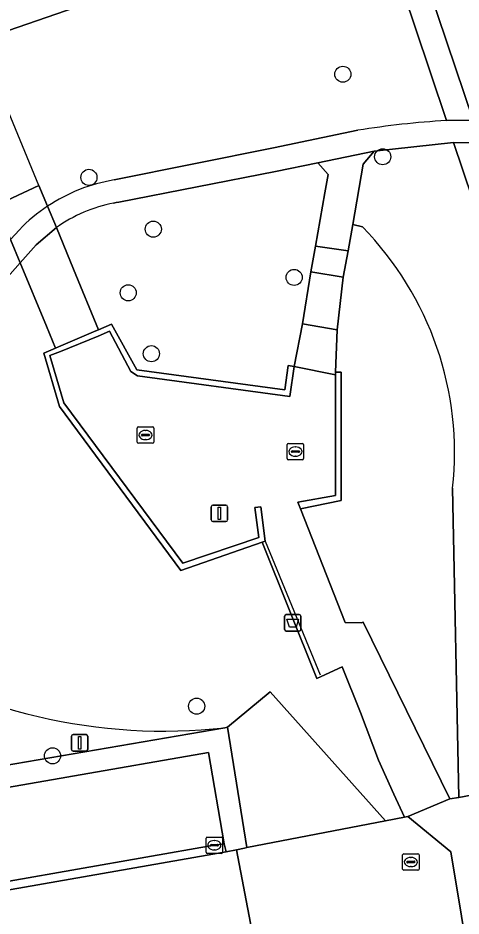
# Model space of a CAD drawing. Extents: x 162879 to 165540, y 384011 to 385181.
# Drawn here: x 164243.2 to 164270.2, y 384907.4 to 384961.9 of the extents above; entities that cross this region are included whole.
import ezdxf

# ---------------------------------------------------------------- set-up
doc = ezdxf.new("R2010")
doc.units = 0
for name, color, linetype in [('IMGEO_Afvalbak', 7, 'Continuous'), ('IMGEO_Berm_groen', 7, 'Continuous'), ('IMGEO_Boom', 7, 'Continuous'), ('IMGEO_Dek', 7, 'Continuous'), ('IMGEO_Groenvoorziening', 7, 'Continuous'), ('IMGEO_Haag', 7, 'Continuous'), ('IMGEO_Hek', 7, 'Continuous'), ('IMGEO_Kolk', 7, 'Continuous'), ('IMGEO_Lichtmast', 7, 'Continuous'), ('IMGEO_Loofbos', 7, 'Continuous'), ('IMGEO_Muur', 7, 'Continuous'), ('IMGEO_Parkeervlak_open', 7, 'Continuous'), ('IMGEO_Rijbaan_lokaal_open', 7, 'Continuous'), ('IMGEO_Rioolput', 7, 'Continuous'), ('IMGEO_Voetpad_gesloten', 7, 'Continuous'), ('IMGEO_Voetpad_open', 7, 'Continuous')]:
    doc.layers.add(name, color=color, linetype=linetype)

msp = doc.modelspace()

# ---------------------------------------------------------------- linework, layer by layer
at = {"layer": 'IMGEO_Afvalbak'}
for p, q in [((164259.436, 384924.803), (164259.436, 384925.603)), ((164259.436, 384925.603), (164259.436, 384924.803)), ((164259.536, 384925.703), (164260.326, 384925.703)), ((164260.326, 384925.703), (164259.536, 384925.703)), ((164260.426, 384925.603), (164260.426, 384924.803)), ((164260.426, 384924.803), (164260.426, 384925.603)), ((164260.326, 384924.703), (164259.536, 384924.703)), ((164259.536, 384924.703), (164260.326, 384924.703))]:
    msp.add_line(p, q, dxfattribs=at)
msp.add_lwpolyline([(164259.579, 384925.417), (164260.283, 384925.417), (164260.134, 384924.947), (164259.728, 384924.947), (164259.579, 384925.417)], dxfattribs=at)
for centre, start, end in [((164259.536, 384925.603), 90, 180), ((164259.536, 384925.603), 90, 180), ((164260.326, 384925.603), 0, 90), ((164260.326, 384925.603), 360, 90), ((164259.536, 384924.803), 180, 270), ((164259.536, 384924.803), 180, 270), ((164260.326, 384924.803), 270, 0), ((164260.326, 384924.803), 270, 0)]:
    msp.add_arc(centre, 0.1, start, end, dxfattribs=at)
at = {"layer": 'IMGEO_Berm_groen'}
msp.add_lwpolyline([(164096.894, 384894.556), (164200.456, 384942.424), (164200.612, 384942.085), (164238.288, 384959.387), (164240.887, 384960.532), (164264.861, 384968.801), (164264.802, 384968.97), (164263.594, 384972.416), (164248.803, 384967.86), (164239.799, 384964.082), (164239.476, 384963.948), (164237.273, 384963.037), (164236.853, 384962.86), (164213.333, 384952.939), (164201.359, 384947.888), (164175.004, 384936.259), (164153.885, 384926.74)], dxfattribs=at)
at = {"layer": 'IMGEO_Boom'}
for centre in [(164262.978, 384958.485), (164265.398, 384953.478), (164247.556, 384952.227), (164251.464, 384949.087), (164260.02, 384946.158), (164249.942, 384945.225), (164251.348, 384941.53), (164254.098, 384920.142), (164245.345, 384917.133)]:
    msp.add_circle(centre, 0.489, dxfattribs=at)
at = {"layer": 'IMGEO_Dek'}
msp.add_lwpolyline([(164231.573, 384983.081), (164228.941, 384982.015), (164241.94, 384950.545), (164244.522, 384951.734)], close=True, dxfattribs=at)
at = {"layer": 'IMGEO_Groenvoorziening'}
for points in [[(164271.999, 384947.51), (164269.692, 384954.341), (164264.872, 384953.809), (164264.206, 384953.037), (164263.591, 384949.376), (164264.166, 384949.22)], [(164261.034, 384946.492), (164261.312, 384948.052), (164261.887, 384951.283), (164262.078, 384952.394), (164261.454, 384953.118), (164258.894, 384952.579), (164249.378, 384950.725), (164249.217, 384950.698), (164249.057, 384950.668)], [(164264.166, 384949.22), (164263.591, 384949.376), (164263.293, 384947.761), (164263.001, 384946.175), (164262.635, 384942.988), (164262.536, 384940.413), (164262.885, 384940.414), (164262.879, 384932.631), (164260.399, 384932.108), (164263.128, 384925.214), (164264.095, 384925.198), (164264.22, 384925.235), (164269.47, 384914.52), (164270.013, 384914.605), (164269.637, 384933.366)], [(164245.577, 384949.179), (164246.616, 384946.665), (164248.137, 384942.982), (164248.919, 384943.314), (164250.469, 384940.55), (164259.463, 384939.338), (164259.649, 384940.813), (164260.011, 384940.747), (164260.521, 384943.35), (164261.034, 384946.492)], [(164258.071, 384930.088), (164253.137, 384928.386), (164245.767, 384938.332), (164244.814, 384941.557), (164245.526, 384941.865), (164244.972, 384943.206), (164243.384, 384947.05), (164241.075, 384944.464)], [(164269.637, 384933.366), (164270.013, 384914.605), (164272.887, 384915.15), (164271.395, 384923.565)], [(164255.811, 384918.838), (164255.975, 384918.864), (164258.554, 384921.018), (164265.575, 384913.185), (164266.712, 384913.403), (164266.08, 384914.802), (164265.148, 384916.869), (164264.045, 384919.76), (164262.928, 384922.54), (164261.663, 384921.944), (164261.389, 384921.815), (164258.071, 384930.088)], [(164170.444, 384891.389), (164170.465, 384891.275), (164183.479, 384893.645), (164181.135, 384906.059), (164196.269, 384908.649), (164214.833, 384911.826), (164236.654, 384915.56), (164255.811, 384918.838)], [(164237.583, 384914.346), (164254.825, 384917.344), (164255.77, 384911.792), (164255.884, 384911.313), (164256.52, 384911.42), (164257, 384911.532), (164257.154, 384911.57), (164255.975, 384918.864), (164255.811, 384918.838), (164236.654, 384915.56)]]:
    msp.add_lwpolyline(points, dxfattribs=at)
msp.add_lwpolyline([(164265.575, 384913.185), (164258.554, 384921.018), (164255.975, 384918.864), (164257.154, 384911.57)], close=True, dxfattribs=at)
for centre, radius, start, end in [((164250.788, 384941.812), 9.024, 101.058, 125.2716), ((164250.241, 384935.544), 19.518, 353.5946, 44.4831), ((164250.241, 384935.544), 19.518, 353.5946, 44.4831), ((164252.104, 384952.191), 33.558, 237.3832, 276.3413), ((164252.104, 384952.191), 33.558, 237.3832, 276.3413)]:
    msp.add_arc(centre, radius, start, end, dxfattribs=at)
at = {"layer": 'IMGEO_Haag'}
msp.add_lwpolyline([(164237.583, 384914.346), (164254.825, 384917.344), (164255.77, 384911.792), (164255.884, 384911.313), (164256.52, 384911.42), (164257, 384911.532), (164257.154, 384911.57), (164255.975, 384918.864), (164255.811, 384918.838), (164236.654, 384915.56)], dxfattribs=at)
at = {"layer": 'IMGEO_Hek'}
for points in [[(164260.399, 384932.108), (164263.128, 384925.214)], [(164258.263, 384930.154), (164261.595, 384922.055)], [(164264.095, 384925.198), (164264.22, 384925.235), (164269.47, 384914.52)]]:
    msp.add_lwpolyline(points, dxfattribs=at)
at = {"layer": 'IMGEO_Kolk'}
for p, q in [((164250.488, 384936.169), (164250.488, 384937.021)), ((164250.563, 384937.095), (164251.415, 384937.095)), ((164250.976, 384936.875), (164251.001, 384936.875)), ((164251.489, 384937.021), (164251.489, 384936.169)), ((164250.747, 384936.589), (164250.747, 384936.601)), ((164251.185, 384936.552), (164250.787, 384936.552)), ((164250.79, 384936.638), (164251.188, 384936.638)), ((164250.999, 384936.315), (164250.974, 384936.315)), ((164251.231, 384936.601), (164251.231, 384936.589)), ((164251.415, 384936.095), (164250.563, 384936.095)), ((164259.596, 384935.164), (164259.596, 384936.016)), ((164259.671, 384936.09), (164260.523, 384936.09)), ((164260.084, 384935.87), (164260.109, 384935.87)), ((164260.597, 384936.016), (164260.597, 384935.164)), ((164259.855, 384935.584), (164259.855, 384935.596)), ((164260.293, 384935.547), (164259.895, 384935.547)), ((164259.898, 384935.633), (164260.296, 384935.633)), ((164260.107, 384935.31), (164260.082, 384935.31)), ((164260.339, 384935.596), (164260.339, 384935.584)), ((164260.523, 384935.09), (164259.671, 384935.09)), ((164254.67, 384911.282), (164254.67, 384912.134)), ((164254.745, 384912.208), (164255.597, 384912.208)), ((164254.929, 384911.702), (164254.929, 384911.714)), ((164254.972, 384911.751), (164255.37, 384911.751)), ((164255.158, 384911.988), (164255.183, 384911.988)), ((164255.413, 384911.714), (164255.413, 384911.702)), ((164255.671, 384912.134), (164255.671, 384911.282)), ((164255.597, 384911.208), (164254.745, 384911.208)), ((164255.367, 384911.665), (164254.969, 384911.665)), ((164255.181, 384911.428), (164255.156, 384911.428))]:
    msp.add_line(p, q, dxfattribs=at)
for points in [[(164250.488, 384936.169), (164250.488, 384937.021)], [(164250.563, 384937.095), (164251.415, 384937.095)], [(164251.489, 384937.021), (164251.489, 384936.169)], [(164251.415, 384936.095), (164250.563, 384936.095)], [(164259.596, 384935.164), (164259.596, 384936.016)], [(164259.671, 384936.09), (164260.523, 384936.09)], [(164260.597, 384936.016), (164260.597, 384935.164)], [(164260.523, 384935.09), (164259.671, 384935.09)], [(164254.67, 384911.282), (164254.67, 384912.134)], [(164254.745, 384912.208), (164255.597, 384912.208)], [(164255.671, 384912.134), (164255.671, 384911.282)], [(164255.597, 384911.208), (164254.745, 384911.208)]]:
    msp.add_lwpolyline(points, dxfattribs=at)
for centre, radius, start, end in [((164250.565, 384937.019), 0.0765, 91.552, 178.448), ((164250.565, 384937.019), 0.0765, 91.552, 178.448), ((164251.413, 384937.019), 0.0765, 1.552, 88.448), ((164251.413, 384937.019), 0.0765, 1.552, 88.448), ((164250.787, 384936.598), 0.0403, 85.8775, 175.7526), ((164250.784, 384936.588), 0.0366, 178.938, 274.7102), ((164251.188, 384936.595), 0.043, 264.8664, 352.4533), ((164251.192, 384936.6), 0.0386, 1.7309, 96.639), ((164250.565, 384936.171), 0.0765, 181.552, 268.448), ((164250.565, 384936.171), 0.0765, 181.552, 268.448), ((164251.413, 384936.171), 0.0765, 271.552, 358.448), ((164251.413, 384936.171), 0.0765, 271.552, 358.448), ((164259.673, 384936.014), 0.0765, 91.552, 178.448), ((164259.673, 384936.014), 0.0765, 91.552, 178.448), ((164260.521, 384936.014), 0.0765, 1.552, 88.448), ((164260.521, 384936.014), 0.0765, 1.552, 88.448), ((164259.673, 384935.166), 0.0765, 181.552, 268.448), ((164259.673, 384935.166), 0.0765, 181.552, 268.448), ((164259.895, 384935.593), 0.0403, 85.8775, 175.7526), ((164259.892, 384935.583), 0.0366, 178.938, 274.7102), ((164260.296, 384935.59), 0.043, 264.8664, 352.4533), ((164260.3, 384935.595), 0.0386, 1.7309, 96.639), ((164260.521, 384935.166), 0.0765, 271.552, 358.448), ((164260.521, 384935.166), 0.0765, 271.552, 358.448), ((164254.747, 384912.132), 0.0765, 91.552, 178.448), ((164254.747, 384912.132), 0.0765, 91.552, 178.448), ((164254.969, 384911.711), 0.0403, 85.8775, 175.7526), ((164255.374, 384911.713), 0.0386, 1.7309, 96.639), ((164255.595, 384912.132), 0.0765, 1.552, 88.448), ((164255.595, 384912.132), 0.0765, 1.552, 88.448), ((164254.747, 384911.284), 0.0765, 181.552, 268.448), ((164254.747, 384911.284), 0.0765, 181.552, 268.448), ((164254.966, 384911.701), 0.0366, 178.938, 274.7102), ((164255.37, 384911.708), 0.043, 264.8664, 352.4533), ((164255.595, 384911.284), 0.0765, 271.552, 358.448), ((164255.595, 384911.284), 0.0765, 271.552, 358.448)]:
    msp.add_arc(centre, radius, start, end, dxfattribs=at)
for centre, major_axis, ratio, start_param, end_param in [((164250.975, 384936.595), (-0.387, 0.002), 0.722429, 4.712389, 7.853982), ((164251, 384936.595), (-0.39, 0.002), 0.717154, 1.570796, 4.712389), ((164260.083, 384935.59), (-0.387, 0.002), 0.722429, 4.712389, 7.853982), ((164260.108, 384935.59), (-0.39, 0.002), 0.717154, 1.570796, 4.712389), ((164255.157, 384911.708), (-0.387, 0.002), 0.722429, 4.712389, 7.853982), ((164255.182, 384911.708), (-0.39, 0.002), 0.717154, 1.570796, 4.712389)]:
    msp.add_ellipse(centre, major_axis=major_axis, ratio=ratio, start_param=start_param, end_param=end_param, dxfattribs=at)
at = {"layer": 'IMGEO_Lichtmast'}
for p, q in [((164254.982, 384931.443), (164254.982, 384932.243)), ((164254.982, 384932.243), (164254.982, 384931.443)), ((164255.082, 384932.343), (164255.872, 384932.343)), ((164255.872, 384932.343), (164255.082, 384932.343)), ((164255.972, 384932.243), (164255.972, 384931.443)), ((164255.972, 384931.443), (164255.972, 384932.243)), ((164255.872, 384931.343), (164255.082, 384931.343)), ((164255.082, 384931.343), (164255.872, 384931.343)), ((164246.496, 384917.521), (164246.496, 384918.321)), ((164246.496, 384918.321), (164246.496, 384917.521)), ((164246.596, 384918.421), (164247.386, 384918.421)), ((164247.386, 384918.421), (164246.596, 384918.421)), ((164247.486, 384918.321), (164247.486, 384917.521)), ((164247.486, 384917.521), (164247.486, 384918.321)), ((164247.386, 384917.421), (164246.596, 384917.421)), ((164246.596, 384917.421), (164247.386, 384917.421))]:
    msp.add_line(p, q, dxfattribs=at)
for points in [[(164255.402, 384932.218), (164255.552, 384932.218), (164255.552, 384931.468), (164255.402, 384931.468), (164255.402, 384932.218)], [(164246.916, 384918.296), (164247.066, 384918.296), (164247.066, 384917.546), (164246.916, 384917.546), (164246.916, 384918.296)]]:
    msp.add_lwpolyline(points, dxfattribs=at)
for centre, start, end in [((164255.082, 384932.243), 90, 180), ((164255.082, 384932.243), 90, 180), ((164255.872, 384932.243), 0, 90), ((164255.872, 384932.243), 360, 90), ((164255.082, 384931.443), 180, 270), ((164255.082, 384931.443), 180, 270), ((164255.872, 384931.443), 270, 0), ((164255.872, 384931.443), 270, 0), ((164246.596, 384918.321), 90, 180), ((164246.596, 384918.321), 90, 180), ((164247.386, 384918.321), 0, 90), ((164247.386, 384918.321), 360, 90), ((164246.596, 384917.521), 180, 270), ((164246.596, 384917.521), 180, 270), ((164247.386, 384917.521), 270, 0), ((164247.386, 384917.521), 270, 0)]:
    msp.add_arc(centre, 0.1, start, end, dxfattribs=at)
at = {"layer": 'IMGEO_Loofbos'}
for points in [[(164402.062, 385021.895), (164371.015, 385011.241), (164352.149, 385003.239), (164342.378, 385000), (164299.342, 384985.734), (164291.808, 384981.989), (164292.389, 384980.423), (164286.658, 384978.193), (164283.023, 384976.779), (164278.834, 384975.149), (164265.945, 384970.391), (164268.752, 384962.051), (164270.889, 384955.7), (164274.981, 384955.358)], [(164267.342, 384961.407), (164264.861, 384968.801), (164240.887, 384960.532), (164241.776, 384958.381), (164239.18, 384957.226), (164238.288, 384959.387), (164200.612, 384942.085), (164200.795, 384941.688), (164237.018, 384953.398), (164239.149, 384948.336), (164241.94, 384950.545), (164244.522, 384951.734), (164245.041, 384950.476)], [(164269.265, 384955.675), (164267.342, 384961.407)], [(164249.084, 384952.072), (164258.758, 384954.022), (164263.888, 384955.084)]]:
    msp.add_lwpolyline(points, dxfattribs=at)
for centre, radius, start, end in [((164272.544, 384901.084), 54.69, 93.4376, 99.1071), ((164250.805, 384941.794), 10.421, 99.5041, 123.5797)]:
    msp.add_arc(centre, radius, start, end, dxfattribs=at)
at = {"layer": 'IMGEO_Muur'}
for points in [[(164248.11, 384942.593), (164248.804, 384942.903), (164250.101, 384940.452), (164250.498, 384940.185), (164259.766, 384938.943), (164260.011, 384940.747), (164259.649, 384940.813), (164259.463, 384939.338), (164250.469, 384940.55), (164248.919, 384943.314), (164248.137, 384942.982), (164247.974, 384942.913), (164245.71, 384941.945), (164245.526, 384941.865), (164244.814, 384941.557), (164245.767, 384938.332), (164253.137, 384928.386), (164258.071, 384930.088), (164258.263, 384930.154), (164257.996, 384932.235), (164257.63, 384932.192), (164257.869, 384930.385), (164253.266, 384928.826), (164246.032, 384938.546), (164245.172, 384941.414), (164245.83, 384941.66)], [(164262.879, 384932.631), (164262.885, 384940.414), (164262.536, 384940.413), (164262.536, 384940.254), (164262.527, 384932.936), (164260.235, 384932.526), (164260.399, 384932.108)]]:
    msp.add_lwpolyline(points, close=True, dxfattribs=at)
at = {"layer": 'IMGEO_Parkeervlak_open'}
msp.add_lwpolyline([(164238.541, 384908.793), (164255.171, 384911.708), (164255.77, 384911.792), (164254.825, 384917.344), (164237.583, 384914.346)], close=True, dxfattribs=at)
at = {"layer": 'IMGEO_Rijbaan_lokaal_open'}
for points in [[(164269.532, 384911.3), (164266.921, 384913.443), (164266.712, 384913.403), (164265.575, 384913.185), (164257.154, 384911.57), (164257, 384911.532), (164256.52, 384911.42), (164257.445, 384906.554), (164258.082, 384906.664), (164259.194, 384906.847)], [(164265.828, 384902.611), (164266.013, 384901.996), (164270.942, 384902.839), (164270.84, 384903.507), (164269.532, 384911.3)]]:
    msp.add_lwpolyline(points, dxfattribs=at)
for points in [[(164216.019, 384904.845), (164215.351, 384904.729), (164210.357, 384903.848), (164198.087, 384901.714), (164197.456, 384901.6), (164196.695, 384901.462), (164196.781, 384900.966), (164197.397, 384901.074), (164255.884, 384911.313), (164255.77, 384911.792), (164255.171, 384911.708), (164238.541, 384908.793), (164237.892, 384908.679), (164237.094, 384908.539), (164234.484, 384908.065), (164216.817, 384904.984)], [(164197.397, 384901.074), (164198.24, 384896.251), (164201.577, 384896.831), (164211.305, 384898.43), (164216.12, 384899.327), (164217.492, 384899.542), (164235.376, 384902.65), (164243.073, 384904.005), (164244.234, 384904.21), (164253.042, 384905.765), (164255.785, 384906.247), (164257.445, 384906.554), (164256.52, 384911.42), (164255.884, 384911.313)]]:
    msp.add_lwpolyline(points, close=True, dxfattribs=at)
at = {"layer": 'IMGEO_Rioolput'}
for p, q in [((164266.683, 384911.19), (164267.535, 384911.19)), ((164266.608, 384910.264), (164266.608, 384911.116)), ((164266.867, 384910.684), (164266.867, 384910.696)), ((164267.305, 384910.647), (164266.907, 384910.647)), ((164266.91, 384910.733), (164267.308, 384910.733)), ((164267.096, 384910.97), (164267.121, 384910.97)), ((164267.351, 384910.696), (164267.351, 384910.684)), ((164267.609, 384911.116), (164267.609, 384910.264)), ((164267.535, 384910.19), (164266.683, 384910.19)), ((164267.119, 384910.41), (164267.094, 384910.41))]:
    msp.add_line(p, q, dxfattribs=at)
for points in [[(164266.683, 384911.19), (164267.535, 384911.19)], [(164266.608, 384910.264), (164266.608, 384911.116)], [(164267.609, 384911.116), (164267.609, 384910.264)], [(164267.535, 384910.19), (164266.683, 384910.19)]]:
    msp.add_lwpolyline(points, dxfattribs=at)
for centre, radius, start, end in [((164266.685, 384911.114), 0.0765, 91.552, 178.448), ((164266.685, 384911.114), 0.0765, 91.552, 178.448), ((164267.533, 384911.114), 0.0765, 1.552, 88.448), ((164267.533, 384911.114), 0.0765, 1.552, 88.448), ((164266.907, 384910.693), 0.0403, 85.8775, 175.7526), ((164266.904, 384910.683), 0.0366, 178.938, 274.7102), ((164267.308, 384910.69), 0.043, 264.8664, 352.4533), ((164267.312, 384910.695), 0.0386, 1.7309, 96.639), ((164266.685, 384910.266), 0.0765, 181.552, 268.448), ((164266.685, 384910.266), 0.0765, 181.552, 268.448), ((164267.533, 384910.266), 0.0765, 271.552, 358.448), ((164267.533, 384910.266), 0.0765, 271.552, 358.448)]:
    msp.add_arc(centre, radius, start, end, dxfattribs=at)
for centre, major_axis, ratio, start_param, end_param in [((164267.095, 384910.69), (-0.387, 0.002), 0.722429, 4.712389, 7.853982), ((164267.12, 384910.69), (-0.39, 0.002), 0.717154, 1.570796, 4.712389)]:
    msp.add_ellipse(centre, major_axis=major_axis, ratio=ratio, start_param=start_param, end_param=end_param, dxfattribs=at)
at = {"layer": 'IMGEO_Voetpad_gesloten'}
for points in [[(164274.981, 384955.358), (164270.889, 384955.7), (164269.265, 384955.675)], [(164263.888, 384955.084), (164258.758, 384954.022), (164249.084, 384952.072)], [(164249.057, 384950.668), (164249.217, 384950.698), (164249.378, 384950.725), (164258.894, 384952.579), (164261.454, 384953.118), (164264.872, 384953.809), (164269.692, 384954.341), (164271.327, 384954.331), (164274.422, 384953.986)], [(164245.041, 384950.476), (164245.577, 384949.179)], [(164241.075, 384944.464), (164243.384, 384947.05), (164242.8, 384948.463), (164239.952, 384945.299)]]:
    msp.add_lwpolyline(points, dxfattribs=at)
for centre, radius, start, end in [((164272.544, 384901.084), 54.69, 93.4376, 99.1071), ((164250.805, 384941.794), 10.421, 99.5041, 123.5797), ((164250.788, 384941.812), 9.024, 101.058, 125.2716)]:
    msp.add_arc(centre, radius, start, end, dxfattribs=at)
at = {"layer": 'IMGEO_Voetpad_open'}
for points in [[(164231.573, 384983.081), (164228.941, 384982.015), (164241.94, 384950.545), (164244.522, 384951.734)], [(164286.658, 384978.193), (164292.389, 384980.423), (164291.808, 384981.989), (164277.992, 384976.414), (164263.594, 384972.416), (164264.802, 384968.97), (164264.861, 384968.801), (164267.342, 384961.407), (164269.265, 384955.675), (164270.889, 384955.7), (164268.752, 384962.051), (164265.945, 384970.391), (164278.834, 384975.149), (164283.023, 384976.779)], [(164261.312, 384948.052), (164263.293, 384947.761), (164263.591, 384949.376), (164264.206, 384953.037), (164264.872, 384953.809), (164261.454, 384953.118), (164262.078, 384952.394), (164261.887, 384951.283)], [(164246.616, 384946.665), (164245.577, 384949.179), (164244.358, 384948.142), (164243.384, 384947.05), (164244.972, 384943.206), (164245.526, 384941.865), (164245.71, 384941.945), (164247.974, 384942.913), (164248.137, 384942.982)], [(164263.293, 384947.761), (164261.312, 384948.052), (164261.034, 384946.492), (164263.001, 384946.175)], [(164262.635, 384942.988), (164263.001, 384946.175), (164261.034, 384946.492), (164260.521, 384943.35)], [(164262.536, 384940.254), (164262.536, 384940.413), (164262.635, 384942.988), (164260.521, 384943.35), (164260.011, 384940.747)], [(164260.399, 384932.108), (164260.235, 384932.526), (164262.527, 384932.936), (164262.536, 384940.254), (164260.011, 384940.747), (164259.766, 384938.943), (164250.498, 384940.185), (164250.101, 384940.452), (164248.804, 384942.903), (164248.11, 384942.593), (164245.83, 384941.66), (164245.172, 384941.414), (164246.032, 384938.546), (164253.266, 384928.826), (164257.869, 384930.385), (164257.63, 384932.192), (164257.996, 384932.235), (164258.263, 384930.154), (164258.071, 384930.088), (164261.389, 384921.815), (164261.663, 384921.944), (164262.928, 384922.54), (164264.045, 384919.76), (164265.148, 384916.869), (164266.08, 384914.802), (164266.712, 384913.403), (164266.921, 384913.443), (164269.47, 384914.52), (164264.22, 384925.235), (164264.095, 384925.198), (164263.128, 384925.214)], [(164275.123, 384911.029), (164276.632, 384911.329), (164275.983, 384914.83), (164274.498, 384914.586), (164274.356, 384915.396), (164272.887, 384915.15), (164270.013, 384914.605), (164269.47, 384914.52), (164266.921, 384913.443), (164269.532, 384911.3), (164270.84, 384903.507), (164274.341, 384904.109), (164283.998, 384848.6), (164285.91, 384848.941), (164285.69, 384850.205)]]:
    msp.add_lwpolyline(points, close=True, dxfattribs=at)
for points in [[(164271.327, 384954.331), (164269.692, 384954.341), (164271.999, 384947.51)], [(164245.041, 384950.476), (164244.522, 384951.734), (164241.94, 384950.545), (164242.377, 384949.488), (164242.715, 384948.668), (164242.8, 384948.463), (164243.329, 384949.051)], [(164243.329, 384949.051), (164242.8, 384948.463), (164243.384, 384947.05), (164244.358, 384948.142), (164245.577, 384949.179), (164245.041, 384950.476)]]:
    msp.add_lwpolyline(points, dxfattribs=at)
msp.add_arc((164250.773, 384941.849), 10.358, 123.6001, 135.9452, dxfattribs=at)
msp.add_arc((164250.773, 384941.849), 10.358, 123.6001, 135.9452, dxfattribs=at)

doc.saveas('drawing.dxf')
